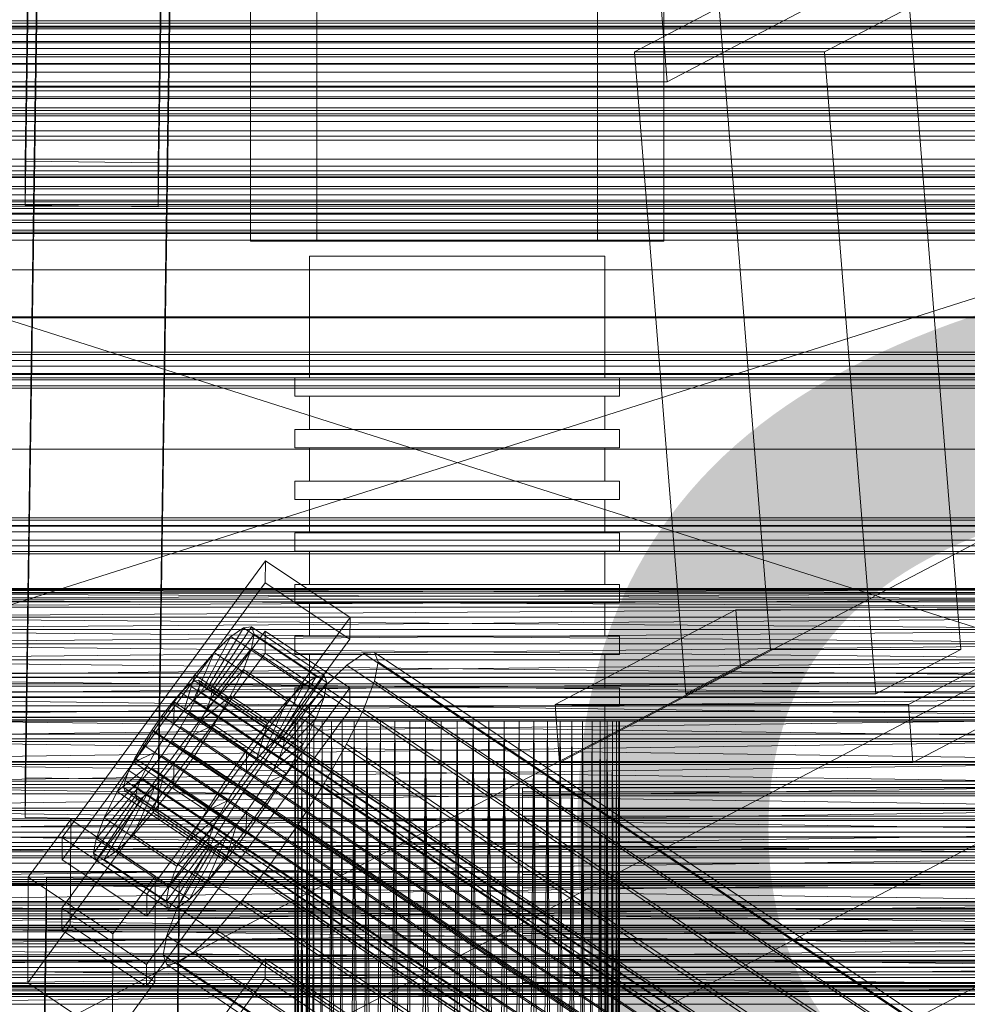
# Model space of a CAD drawing. Header units: millimetres. Extents: x -4738 to 65662, y -68080 to 6847.
# Tile 270 of 656: x -379 to -251, y -33858 to -33725. Entities that reach past the tile are written whole.
import ezdxf

# ---------------------------------------------------------------- set-up
doc = ezdxf.new("R2010")
doc.units = ezdxf.units.MM
for name, color, linetype, lineweight in [('COTAS_O', 1, 'Continuous', 0), ('frontal_briquetadora', 7, 'Continuous', 0), ('frontal_C01', 7, 'Continuous', 0), ('frontal_C02', 7, 'Continuous', 0), ('frontal_C03', 7, 'Continuous', 0), ('frontal_C10', 7, 'Continuous', 0), ('frontal_mezcladora', 7, 'Continuous', 0), ('frontal_secador', 7, 'Continuous', 0)]:
    doc.layers.add(name, color=color, linetype=linetype, lineweight=lineweight)
doc.dimstyles.new('R19_100', dxfattribs={"dimtxt": 250, "dimasz": 150, "dimexe": 150, "dimexo": 80, "dimgap": 100, "dimtad": 1, "dimtih": 1, "dimtoh": 1, "dimdsep": 46, "dimcen": 0.09, "dimadec": 0, "dimazin": 0, "dimtfac": 1, "dimtdec": 4, "dimtofl": 0, "dimtmove": 0, "dimatfit": 3, "dimfxl": 1, "dimtolj": 1, "dimtzin": 0, "dimarcsym": 0})

# ---------------------------------------------------------------- blocks, each defined once
blk = doc.blocks.new('DIM_R31_48')
at = {"layer": 'COTAS_O'}
for p, q in [((-1725, -33700), (-1575, -33655)), ((1725, -33700), (1575, -33655)), ((-1725, -34400), (-1725, -33700)), ((-1725, -33700), (1725, -33700)), ((-1725, -33700), (-1575, -33745)), ((1725, -33700), (1575, -33745)), ((1725, -34400), (1725, -33700))]:
    blk.add_line(p, q, dxfattribs=at)
blk.add_text('3450 O', height=250, dxfattribs=at).set_placement((0, -33600))
blk = doc.blocks.new('DIM_R31_51')
at = {"layer": 'COTAS_O'}
for p, q in [((-650, -33700), (50, -33700)), ((50, -33700), (5, -33850)), ((50, -34900), (50, -33700)), ((50, -33700), (95, -33850)), ((50, -34900), (5, -34750)), ((50, -34900), (95, -34750)), ((-650, -34900), (50, -34900))]:
    blk.add_line(p, q, dxfattribs=at)
blk.add_text('1200 O', height=250, rotation=90, dxfattribs=at).set_placement((-50, -34300))
blk = doc.blocks.new('DIM_R31_52')
at = {"layer": 'COTAS_O'}
for p, q in [((-650, -34200), (-500, -34155)), ((650, -34200), (500, -34155)), ((-650, -34900), (-650, -34200)), ((-650, -34200), (650, -34200)), ((-650, -34200), (-500, -34245)), ((650, -34200), (500, -34245)), ((650, -34900), (650, -34200))]:
    blk.add_line(p, q, dxfattribs=at)
blk.add_text('1300 O', height=250, dxfattribs=at).set_placement((0, -34100))

msp = doc.modelspace()

# ---------------------------------------------------------------- linework, layer by layer
at = {"layer": 'frontal_briquetadora'}
for p, q in [((-348, -33700), (-348, -33755)), ((-339, -33700), (-339, -33755)), ((-301, -33700), (-301, -33755)), ((-292, -33700), (-292, -33755)), ((-210, -33820), (-430, -33750)), ((-430, -33750), (-210, -33750)), ((-210, -33750), (-430, -33820)), ((-292, -33755), (-348, -33755)), ((-301, -33755), (-339, -33755)), ((-338.019, -33757), (-340, -33757)), ((-340, -33757), (-340, -33773.5)), ((-332.47, -33757), (-338.019, -33757)), ((-324.45, -33757), (-332.47, -33757)), ((-315.55, -33757), (-324.45, -33757)), ((-307.53, -33757), (-315.55, -33757)), ((-301.981, -33757), (-307.53, -33757)), ((-300, -33757), (-301.981, -33757)), ((-300, -33757), (-300, -33773.5)), ((-339.821, -33773.5), (-342, -33773.5)), ((-342, -33773.5), (-342, -33776)), ((-338.019, -33773.5), (-340, -33773.5)), ((-333.717, -33773.5), (-339.821, -33773.5)), ((-332.47, -33773.5), (-338.019, -33773.5)), ((-324.895, -33773.5), (-333.717, -33773.5)), ((-324.45, -33773.5), (-332.47, -33773.5)), ((-315.105, -33773.5), (-324.895, -33773.5)), ((-315.55, -33773.5), (-324.45, -33773.5)), ((-307.53, -33773.5), (-315.55, -33773.5)), ((-306.283, -33773.5), (-315.105, -33773.5)), ((-301.981, -33773.5), (-307.53, -33773.5)), ((-300.179, -33773.5), (-306.283, -33773.5)), ((-300, -33773.5), (-301.981, -33773.5)), ((-298, -33773.5), (-300.179, -33773.5)), ((-298, -33773.5), (-298, -33776)), ((-339.821, -33776), (-342, -33776)), ((-338.019, -33776), (-340, -33776)), ((-340, -33776), (-340, -33780.5)), ((-333.717, -33776), (-339.821, -33776)), ((-332.47, -33776), (-338.019, -33776)), ((-324.895, -33776), (-333.717, -33776)), ((-324.45, -33776), (-332.47, -33776)), ((-315.105, -33776), (-324.895, -33776)), ((-315.55, -33776), (-324.45, -33776)), ((-307.53, -33776), (-315.55, -33776)), ((-306.283, -33776), (-315.105, -33776)), ((-301.981, -33776), (-307.53, -33776)), ((-300.179, -33776), (-306.283, -33776)), ((-300, -33776), (-301.981, -33776)), ((-298, -33776), (-300.179, -33776)), ((-300, -33776), (-300, -33780.5)), ((-339.821, -33780.5), (-342, -33780.5)), ((-342, -33780.5), (-342, -33783)), ((-338.019, -33780.5), (-340, -33780.5)), ((-333.717, -33780.5), (-339.821, -33780.5)), ((-332.47, -33780.5), (-338.019, -33780.5)), ((-324.895, -33780.5), (-333.717, -33780.5)), ((-324.45, -33780.5), (-332.47, -33780.5)), ((-315.105, -33780.5), (-324.895, -33780.5)), ((-315.55, -33780.5), (-324.45, -33780.5)), ((-307.53, -33780.5), (-315.55, -33780.5)), ((-306.283, -33780.5), (-315.105, -33780.5)), ((-301.981, -33780.5), (-307.53, -33780.5)), ((-300.179, -33780.5), (-306.283, -33780.5)), ((-300, -33780.5), (-301.981, -33780.5)), ((-298, -33780.5), (-300.179, -33780.5)), ((-298, -33780.5), (-298, -33783)), ((-339.821, -33783), (-342, -33783)), ((-338.019, -33783), (-340, -33783)), ((-340, -33783), (-340, -33787.5)), ((-333.717, -33783), (-339.821, -33783)), ((-332.47, -33783), (-338.019, -33783)), ((-324.895, -33783), (-333.717, -33783)), ((-324.45, -33783), (-332.47, -33783)), ((-315.105, -33783), (-324.895, -33783)), ((-315.55, -33783), (-324.45, -33783)), ((-307.53, -33783), (-315.55, -33783)), ((-306.283, -33783), (-315.105, -33783)), ((-301.981, -33783), (-307.53, -33783)), ((-300.179, -33783), (-306.283, -33783)), ((-300, -33783), (-301.981, -33783)), ((-298, -33783), (-300.179, -33783)), ((-300, -33783), (-300, -33787.5)), ((-339.821, -33787.5), (-342, -33787.5)), ((-342, -33787.5), (-342, -33790)), ((-338.019, -33787.5), (-340, -33787.5)), ((-333.717, -33787.5), (-339.821, -33787.5)), ((-332.47, -33787.5), (-338.019, -33787.5)), ((-324.895, -33787.5), (-333.717, -33787.5)), ((-324.45, -33787.5), (-332.47, -33787.5)), ((-315.105, -33787.5), (-324.895, -33787.5)), ((-315.55, -33787.5), (-324.45, -33787.5)), ((-307.53, -33787.5), (-315.55, -33787.5)), ((-306.283, -33787.5), (-315.105, -33787.5)), ((-301.981, -33787.5), (-307.53, -33787.5)), ((-300.179, -33787.5), (-306.283, -33787.5)), ((-300, -33787.5), (-301.981, -33787.5)), ((-298, -33787.5), (-300.179, -33787.5)), ((-298, -33787.5), (-298, -33790)), ((-339.821, -33790), (-342, -33790)), ((-338.019, -33790), (-340, -33790)), ((-340, -33790), (-340, -33794.5)), ((-333.717, -33790), (-339.821, -33790)), ((-332.47, -33790), (-338.019, -33790)), ((-324.895, -33790), (-333.717, -33790)), ((-324.45, -33790), (-332.47, -33790)), ((-315.105, -33790), (-324.895, -33790)), ((-315.55, -33790), (-324.45, -33790)), ((-307.53, -33790), (-315.55, -33790)), ((-306.283, -33790), (-315.105, -33790)), ((-301.981, -33790), (-307.53, -33790)), ((-300.179, -33790), (-306.283, -33790)), ((-300, -33790), (-301.981, -33790)), ((-298, -33790), (-300.179, -33790)), ((-300, -33790), (-300, -33794.5)), ((-339.821, -33794.5), (-342, -33794.5)), ((-342, -33794.5), (-342, -33797)), ((-338.019, -33794.5), (-340, -33794.5)), ((-333.717, -33794.5), (-339.821, -33794.5)), ((-332.47, -33794.5), (-338.019, -33794.5)), ((-324.895, -33794.5), (-333.717, -33794.5)), ((-324.45, -33794.5), (-332.47, -33794.5)), ((-315.105, -33794.5), (-324.895, -33794.5)), ((-315.55, -33794.5), (-324.45, -33794.5)), ((-307.53, -33794.5), (-315.55, -33794.5)), ((-306.283, -33794.5), (-315.105, -33794.5)), ((-301.981, -33794.5), (-307.53, -33794.5)), ((-300.179, -33794.5), (-306.283, -33794.5)), ((-300, -33794.5), (-301.981, -33794.5)), ((-298, -33794.5), (-300.179, -33794.5)), ((-298, -33794.5), (-298, -33797)), ((-339.821, -33797), (-342, -33797)), ((-338.019, -33797), (-340, -33797)), ((-340, -33797), (-340, -33801.5)), ((-333.717, -33797), (-339.821, -33797)), ((-332.47, -33797), (-338.019, -33797)), ((-324.895, -33797), (-333.717, -33797)), ((-324.45, -33797), (-332.47, -33797)), ((-315.105, -33797), (-324.895, -33797)), ((-315.55, -33797), (-324.45, -33797)), ((-307.53, -33797), (-315.55, -33797)), ((-306.283, -33797), (-315.105, -33797)), ((-301.981, -33797), (-307.53, -33797)), ((-300.179, -33797), (-306.283, -33797)), ((-300, -33797), (-301.981, -33797)), ((-298, -33797), (-300.179, -33797)), ((-300, -33797), (-300, -33801.5)), ((-210, -33802.05), (-430, -33802.209)), ((-210, -33802.05), (-430, -33802.05)), ((-210, -33802.209), (-430, -33802.05)), ((-210, -33802.209), (-430, -33802.684)), ((-210, -33802.209), (-430, -33802.209)), ((-210, -33802.684), (-430, -33802.209)), ((-339.821, -33801.5), (-342, -33801.5)), ((-342, -33801.5), (-342, -33804)), ((-338.019, -33801.5), (-340, -33801.5)), ((-333.717, -33801.5), (-339.821, -33801.5)), ((-332.47, -33801.5), (-338.019, -33801.5)), ((-324.895, -33801.5), (-333.717, -33801.5)), ((-324.45, -33801.5), (-332.47, -33801.5)), ((-315.105, -33801.5), (-324.895, -33801.5)), ((-315.55, -33801.5), (-324.45, -33801.5)), ((-307.53, -33801.5), (-315.55, -33801.5)), ((-306.283, -33801.5), (-315.105, -33801.5)), ((-301.981, -33801.5), (-307.53, -33801.5)), ((-300.179, -33801.5), (-306.283, -33801.5)), ((-300, -33801.5), (-301.981, -33801.5)), ((-298, -33801.5), (-300.179, -33801.5)), ((-298, -33801.5), (-298, -33804)), ((-210, -33802.684), (-430, -33803.471)), ((-210, -33802.684), (-430, -33802.684)), ((-210, -33803.471), (-430, -33802.684)), ((-210, -33803.471), (-430, -33804.562)), ((-210, -33803.471), (-430, -33803.471)), ((-210, -33804.562), (-430, -33803.471)), ((-210, -33804.562), (-430, -33805.946)), ((-210, -33804.562), (-430, -33804.562)), ((-339.821, -33804), (-342, -33804)), ((-338.019, -33804), (-340, -33804)), ((-340, -33804), (-340, -33808.5)), ((-333.717, -33804), (-339.821, -33804)), ((-332.47, -33804), (-338.019, -33804)), ((-324.895, -33804), (-333.717, -33804)), ((-324.45, -33804), (-332.47, -33804)), ((-315.105, -33804), (-324.895, -33804)), ((-315.55, -33804), (-324.45, -33804)), ((-307.53, -33804), (-315.55, -33804)), ((-306.283, -33804), (-315.105, -33804)), ((-301.981, -33804), (-307.53, -33804)), ((-300.179, -33804), (-306.283, -33804)), ((-300, -33804), (-301.981, -33804)), ((-298, -33804), (-300.179, -33804)), ((-300, -33804), (-300, -33808.5)), ((-210, -33805.946), (-430, -33807.611)), ((-210, -33805.946), (-430, -33805.946)), ((-210, -33807.611), (-430, -33805.946)), ((-210, -33807.611), (-430, -33809.54)), ((-210, -33807.611), (-430, -33807.611)), ((-430, -33807.611), (-210, -33809.54)), ((-339.821, -33808.5), (-342, -33808.5)), ((-342, -33808.5), (-342, -33811)), ((-338.019, -33808.5), (-340, -33808.5)), ((-333.717, -33808.5), (-339.821, -33808.5)), ((-332.47, -33808.5), (-338.019, -33808.5)), ((-324.895, -33808.5), (-333.717, -33808.5)), ((-324.45, -33808.5), (-332.47, -33808.5)), ((-315.105, -33808.5), (-324.895, -33808.5)), ((-315.55, -33808.5), (-324.45, -33808.5)), ((-307.53, -33808.5), (-315.55, -33808.5)), ((-306.283, -33808.5), (-315.105, -33808.5)), ((-301.981, -33808.5), (-307.53, -33808.5)), ((-300.179, -33808.5), (-306.283, -33808.5)), ((-300, -33808.5), (-301.981, -33808.5)), ((-298, -33808.5), (-300.179, -33808.5)), ((-298, -33808.5), (-298, -33811)), ((-210, -33809.54), (-430, -33811.715)), ((-210, -33809.54), (-430, -33809.54)), ((-430, -33809.54), (-210, -33811.715)), ((-210, -33811.715), (-430, -33811.715)), ((-430, -33814.115), (-210, -33811.715)), ((-430, -33811.715), (-210, -33814.115)), ((-339.821, -33811), (-342, -33811)), ((-338.019, -33811), (-340, -33811)), ((-340, -33811), (-340, -33815.5)), ((-333.717, -33811), (-339.821, -33811)), ((-332.47, -33811), (-338.019, -33811)), ((-324.895, -33811), (-333.717, -33811)), ((-324.45, -33811), (-332.47, -33811)), ((-315.105, -33811), (-324.895, -33811)), ((-315.55, -33811), (-324.45, -33811)), ((-307.53, -33811), (-315.55, -33811)), ((-306.283, -33811), (-315.105, -33811)), ((-301.981, -33811), (-307.53, -33811)), ((-300.179, -33811), (-306.283, -33811)), ((-300, -33811), (-301.981, -33811)), ((-298, -33811), (-300.179, -33811)), ((-300, -33811), (-300, -33815.5)), ((-210, -33814.115), (-430, -33814.115)), ((-430, -33816.716), (-210, -33814.115)), ((-430, -33814.115), (-210, -33816.716)), ((-339.821, -33815.5), (-342, -33815.5)), ((-342, -33815.5), (-342, -33818)), ((-338.019, -33815.5), (-340, -33815.5)), ((-333.717, -33815.5), (-339.821, -33815.5)), ((-332.47, -33815.5), (-338.019, -33815.5)), ((-324.895, -33815.5), (-333.717, -33815.5)), ((-324.45, -33815.5), (-332.47, -33815.5)), ((-315.105, -33815.5), (-324.895, -33815.5)), ((-315.55, -33815.5), (-324.45, -33815.5)), ((-307.53, -33815.5), (-315.55, -33815.5)), ((-306.283, -33815.5), (-315.105, -33815.5)), ((-301.981, -33815.5), (-307.53, -33815.5)), ((-300.179, -33815.5), (-306.283, -33815.5)), ((-300, -33815.5), (-301.981, -33815.5)), ((-298, -33815.5), (-300.179, -33815.5)), ((-298, -33815.5), (-298, -33818)), ((-210, -33816.716), (-430, -33816.716)), ((-430, -33819.494), (-210, -33816.716)), ((-430, -33816.716), (-210, -33819.494)), ((-339.821, -33818), (-342, -33818)), ((-338.019, -33818), (-340, -33818)), ((-340, -33818), (-340, -33990)), ((-333.717, -33818), (-339.821, -33818)), ((-332.47, -33818), (-338.019, -33818)), ((-324.895, -33818), (-333.717, -33818)), ((-324.45, -33818), (-332.47, -33818)), ((-315.105, -33818), (-324.895, -33818)), ((-315.55, -33818), (-324.45, -33818)), ((-307.53, -33818), (-315.55, -33818)), ((-306.283, -33818), (-315.105, -33818)), ((-301.981, -33818), (-307.53, -33818)), ((-300.179, -33818), (-306.283, -33818)), ((-300, -33818), (-301.981, -33818)), ((-298, -33818), (-300.179, -33818)), ((-300, -33818), (-300, -33990)), ((-210, -33819.494), (-430, -33819.494)), ((-430, -33822.421), (-210, -33819.494)), ((-430, -33819.494), (-210, -33822.421)), ((-210, -33820), (-430, -33820)), ((-335.556, -33820), (-430, -33820)), ((-430, -33820), (-333.957, -33820)), ((-337.006, -33820), (-430, -33820)), ((-338.292, -33820), (-430, -33820)), ((-430, -33820), (-332.223, -33820)), ((-339.402, -33820), (-430, -33820)), ((-430, -33820), (-330.371, -33820)), ((-340.325, -33820), (-430, -33820)), ((-430, -33820), (-328.419, -33820)), ((-341.053, -33820), (-430, -33820)), ((-430, -33820), (-326.386, -33820)), ((-430, -33820), (-324.292, -33820)), ((-341.577, -33820), (-430, -33820)), ((-430, -33820), (-322.156, -33820)), ((-320, -33820), (-430, -33820)), ((-341.894, -33820), (-430, -33820)), ((-342, -33820), (-430, -33820)), ((-341.894, -33820), (-342, -34060)), ((-342, -33820), (-342, -34060)), ((-341.894, -33820), (-342, -33820)), ((-342, -33820), (-341.894, -34060)), ((-341.577, -33820), (-341.894, -34060)), ((-341.894, -33820), (-341.894, -34060)), ((-341.577, -33820), (-341.894, -33820)), ((-341.894, -33820), (-341.577, -34060)), ((-341.053, -33820), (-341.577, -34060)), ((-341.577, -33820), (-341.577, -34060)), ((-341.053, -33820), (-341.577, -33820)), ((-341.577, -33820), (-341.053, -34060)), ((-340.325, -33820), (-341.053, -34060)), ((-341.053, -33820), (-341.053, -34060)), ((-340.325, -33820), (-341.053, -33820)), ((-341.053, -33820), (-340.325, -34060)), ((-339.402, -33820), (-340.325, -34060)), ((-340.325, -33820), (-340.325, -34060)), ((-339.402, -33820), (-340.325, -33820)), ((-340.325, -33820), (-339.402, -34060)), ((-338.292, -33820), (-339.402, -34060)), ((-339.402, -33820), (-339.402, -34060)), ((-338.292, -33820), (-339.402, -33820)), ((-337.006, -33820), (-338.292, -34060)), ((-338.292, -33820), (-338.292, -34060)), ((-337.006, -33820), (-338.292, -33820)), ((-335.556, -33820), (-337.006, -34060)), ((-337.006, -33820), (-337.006, -34060)), ((-335.556, -33820), (-337.006, -33820)), ((-337.006, -33820), (-335.556, -34060)), ((-333.957, -33820), (-335.556, -34060)), ((-335.556, -33820), (-335.556, -34060)), ((-333.957, -33820), (-335.556, -33820)), ((-332.223, -33820), (-333.957, -34060)), ((-333.957, -34060), (-333.957, -33820)), ((-332.223, -33820), (-333.957, -33820)), ((-333.957, -33820), (-332.223, -34060)), ((-330.371, -33820), (-332.223, -34060)), ((-332.223, -34060), (-332.223, -33820)), ((-330.371, -33820), (-332.223, -33820)), ((-332.223, -33820), (-330.371, -34060)), ((-328.419, -33820), (-330.371, -34060)), ((-330.371, -34060), (-330.371, -33820)), ((-328.419, -33820), (-330.371, -33820)), ((-326.386, -33820), (-328.419, -34060)), ((-328.419, -34060), (-328.419, -33820)), ((-326.386, -33820), (-328.419, -33820)), ((-328.419, -33820), (-326.386, -34060)), ((-324.292, -33820), (-326.386, -34060)), ((-326.386, -34060), (-326.386, -33820)), ((-324.292, -33820), (-326.386, -33820)), ((-322.156, -33820), (-324.292, -34060)), ((-324.292, -34060), (-324.292, -33820)), ((-322.156, -33820), (-324.292, -33820)), ((-324.292, -33820), (-322.156, -34060)), ((-320, -33820), (-322.156, -34060)), ((-322.156, -34060), (-322.156, -33820)), ((-320, -33820), (-322.156, -33820)), ((-320, -34060), (-320, -33820)), ((-210, -33820), (-320, -33820)), ((-317.844, -33820), (-320, -33820)), ((-317.844, -33820), (-320, -34060)), ((-317.844, -34060), (-320, -33820)), ((-210, -33820), (-317.844, -33820)), ((-315.708, -33820), (-317.844, -33820)), ((-317.844, -33820), (-317.844, -34060)), ((-317.844, -34060), (-315.708, -33820)), ((-315.708, -34060), (-317.844, -33820)), ((-210, -33820), (-315.708, -33820)), ((-313.614, -33820), (-315.708, -33820)), ((-315.708, -33820), (-315.708, -34060)), ((-315.708, -34060), (-313.614, -33820)), ((-313.614, -34060), (-315.708, -33820)), ((-210, -33820), (-313.614, -33820)), ((-311.581, -33820), (-313.614, -33820)), ((-313.614, -33820), (-313.614, -34060)), ((-313.614, -34060), (-311.581, -33820)), ((-311.581, -34060), (-313.614, -33820)), ((-210, -33820), (-311.581, -33820)), ((-309.629, -33820), (-311.581, -33820)), ((-311.581, -33820), (-311.581, -34060)), ((-311.581, -34060), (-309.629, -33820)), ((-210, -33820), (-309.629, -33820)), ((-307.777, -33820), (-309.629, -33820)), ((-309.629, -33820), (-309.629, -34060)), ((-309.629, -34060), (-307.777, -33820)), ((-307.777, -34060), (-309.629, -33820)), ((-210, -33820), (-307.777, -33820)), ((-306.043, -33820), (-307.777, -33820)), ((-307.777, -33820), (-307.777, -34060)), ((-307.777, -34060), (-306.043, -33820)), ((-306.043, -34060), (-307.777, -33820)), ((-210, -33820), (-306.043, -33820)), ((-304.444, -33820), (-306.043, -33820)), ((-306.043, -33820), (-306.043, -34060)), ((-306.043, -34060), (-304.444, -33820)), ((-304.444, -34060), (-306.043, -33820)), ((-210, -33820), (-304.444, -33820)), ((-302.994, -33820), (-304.444, -33820)), ((-304.444, -33820), (-304.444, -34060)), ((-302.994, -33820), (-304.444, -34060)), ((-302.994, -34060), (-304.444, -33820)), ((-210, -33820), (-302.994, -33820)), ((-301.708, -33820), (-302.994, -33820)), ((-302.994, -33820), (-302.994, -34060)), ((-301.708, -33820), (-302.994, -34060)), ((-301.708, -34060), (-302.994, -33820)), ((-210, -33820), (-301.708, -33820)), ((-300.598, -33820), (-301.708, -33820)), ((-301.708, -33820), (-301.708, -34060)), ((-300.598, -33820), (-301.708, -34060)), ((-210, -33820), (-300.598, -33820)), ((-299.675, -33820), (-300.598, -33820)), ((-300.598, -33820), (-300.598, -34060)), ((-299.675, -33820), (-300.598, -34060)), ((-299.675, -34060), (-300.598, -33820)), ((-210, -33820), (-299.675, -33820)), ((-298.947, -33820), (-299.675, -33820)), ((-299.675, -33820), (-299.675, -34060)), ((-298.947, -33820), (-299.675, -34060)), ((-299.675, -33820), (-298.947, -34060)), ((-210, -33820), (-298.947, -33820)), ((-298.947, -33820), (-298.423, -33820)), ((-298.947, -33820), (-298.947, -34060)), ((-298.423, -33820), (-298.947, -34060)), ((-298.947, -33820), (-298.423, -34060)), ((-298.423, -33820), (-210, -33820)), ((-298.423, -33820), (-298.106, -33820)), ((-298.423, -33820), (-298.423, -34060)), ((-298.106, -33820), (-298.423, -34060)), ((-298.423, -33820), (-298.106, -34060)), ((-298.106, -33820), (-210, -33820)), ((-298.106, -33820), (-298, -33820)), ((-298.106, -33820), (-298.106, -34060)), ((-298, -33820), (-298.106, -34060)), ((-298, -33820), (-210, -33820)), ((-298, -33820), (-298, -34060)), ((-210, -33822.421), (-430, -33822.421)), ((-430, -33825.47), (-210, -33822.421)), ((-430, -33822.421), (-210, -33825.47)), ((-210, -33825.47), (-430, -33825.47)), ((-430, -33828.612), (-210, -33825.47)), ((-430, -33825.47), (-210, -33828.612)), ((-210, -33828.612), (-430, -33828.612)), ((-430, -33831.815), (-210, -33828.612)), ((-430, -33828.612), (-210, -33831.815)), ((-210, -33831.815), (-430, -33835.05)), ((-210, -33831.815), (-430, -33831.815)), ((-430, -33831.815), (-210, -33835.05)), ((-210, -33835.05), (-430, -33838.284)), ((-430, -33835.05), (-210, -33835.05)), ((-210, -33838.284), (-430, -33835.05)), ((-210, -33838.284), (-430, -33841.488)), ((-430, -33838.284), (-210, -33838.284)), ((-210, -33841.488), (-430, -33844.629)), ((-430, -33841.488), (-210, -33841.488)), ((-210, -33844.629), (-430, -33841.488)), ((-210, -33844.629), (-430, -33847.678)), ((-430, -33844.629), (-210, -33844.629)), ((-210, -33847.678), (-430, -33844.629)), ((-210, -33847.678), (-430, -33850.606)), ((-430, -33847.678), (-210, -33847.678)), ((-210, -33850.606), (-430, -33847.678)), ((-210, -33850.606), (-430, -33853.384)), ((-430, -33850.606), (-210, -33850.606)), ((-210, -33853.384), (-430, -33850.606)), ((-210, -33853.384), (-430, -33855.985)), ((-430, -33853.384), (-210, -33853.384)), ((-210, -33855.985), (-430, -33853.384)), ((-210, -33855.985), (-430, -33858.384)), ((-430, -33855.985), (-210, -33855.985))]:
    msp.add_line(p, q, dxfattribs=at)
at = {"layer": 'frontal_C01'}
for p, q in [((-378.512, -33827.696), (-375.644, -33632.585)), ((-357.646, -33632.83), (-360.514, -33827.941)), ((-378.512, -33833.088), (-375.644, -33637.978)), ((-360.514, -33833.334), (-357.646, -33638.223)), ((-450, -33734.629), (450, -33734.629)), ((-425, -33822.766), (425, -33822.766)), ((-360.514, -33827.941), (-378.512, -33827.696)), ((-378.512, -33827.696), (-378.512, -33833.088)), ((-360.514, -33833.334), (-360.514, -33827.941)), ((-378.512, -33833.088), (-360.514, -33833.334)), ((425, -33834.322), (-425, -33834.322)), ((425, -33836.463), (-425, -33836.463)), ((-425, -33848.019), (425, -33848.019)), ((-373.501, -33890.064), (-345.969, -33852.21)), ((-345.981, -33854.906), (-345.969, -33852.21)), ((-345.969, -33852.21), (-334.501, -33859.946)), ((-345.981, -33854.906), (-373.513, -33892.761)), ((-334.513, -33862.643), (-345.981, -33854.906)), ((980, -33857.304), (-980, -33857.304))]:
    msp.add_line(p, q, dxfattribs=at)
at = {"layer": 'frontal_C02'}
for p, q in [((-378.512, -33744.143), (-375.644, -33550.738)), ((-357.646, -33550.982), (-360.514, -33744.387)), ((-378.512, -33750.105), (-375.644, -33556.7)), ((-360.514, -33750.348), (-357.646, -33556.943)), ((-425, -33738.79), (425, -33738.79)), ((-360.514, -33744.387), (-378.512, -33744.143)), ((-378.512, -33744.143), (-378.512, -33750.105)), ((-360.514, -33750.348), (-360.514, -33744.387)), ((425, -33750.245), (-425, -33750.245)), ((-378.512, -33750.105), (-360.514, -33750.348)), ((425, -33753.931), (-425, -33753.931)), ((-425, -33765.386), (425, -33765.386)), ((-373.501, -33835.805), (-345.969, -33798.283)), ((-345.981, -33801.263), (-345.969, -33798.283)), ((-345.969, -33798.283), (-334.501, -33805.952)), ((-345.981, -33801.263), (-373.513, -33838.786)), ((-334.513, -33808.932), (-345.981, -33801.263)), ((-334.501, -33805.952), (-362.033, -33843.474)), ((-334.501, -33805.952), (-334.513, -33808.932)), ((-373.539, -33845.343), (-346.008, -33807.82)), ((-353.892, -33815.635), (-348.918, -33807.375)), ((-353.378, -33815.579), (-347.835, -33807.257)), ((-348.918, -33807.375), (-350.645, -33808.562)), ((-347.835, -33807.257), (-348.918, -33807.375)), ((-348.918, -33807.375), (-339.088, -33813.948)), ((-347.835, -33807.257), (-338.005, -33813.83)), ((-347.47, -33808.216), (-347.835, -33807.257)), ((-346.02, -33810.801), (-346.008, -33807.82)), ((-346.008, -33807.82), (-334.539, -33815.489)), ((-362.045, -33846.455), (-334.513, -33808.932)), ((-354.71, -33816.197), (-350.645, -33808.562)), ((-353.205, -33816.033), (-347.47, -33808.216)), ((-350.645, -33808.562), (-352.899, -33810.738)), ((-350.645, -33808.562), (-340.816, -33815.136)), ((-347.847, -33810.188), (-347.47, -33808.216)), ((-347.47, -33808.216), (-337.64, -33814.79)), ((-353.384, -33816.967), (-347.847, -33810.188)), ((-348.941, -33813.038), (-347.847, -33810.188)), ((-347.847, -33810.188), (-338.017, -33816.762)), ((-346.02, -33810.801), (-373.551, -33848.323)), ((-355.777, -33817.228), (-352.899, -33810.738)), ((-352.899, -33810.738), (-355.525, -33813.755)), ((-352.899, -33810.738), (-343.069, -33817.312)), ((-334.551, -33818.47), (-346.02, -33810.801)), ((-332.629, -33810.853), (-334.938, -33812.44)), ((-331.181, -33810.695), (-332.629, -33810.853)), ((-332.629, -33810.853), (-148.32, -33934.108)), ((-330.692, -33811.978), (-331.181, -33810.695)), ((-331.181, -33810.695), (-146.872, -33933.95)), ((-353.902, -33818.317), (-348.941, -33813.038)), ((-350.678, -33816.571), (-348.941, -33813.038)), ((-348.941, -33813.038), (-339.111, -33819.611)), ((-334.938, -33812.44), (-337.95, -33815.35)), ((-334.938, -33812.44), (-150.629, -33935.695)), ((-331.197, -33814.614), (-330.692, -33811.978)), ((-330.692, -33811.978), (-146.383, -33935.233)), ((-355.525, -33813.755), (-358.345, -33817.406)), ((-357.021, -33818.657), (-355.525, -33813.755)), ((-355.53, -33814.539), (-356.348, -33815.102)), ((-355.017, -33814.483), (-355.53, -33814.539)), ((-355.53, -33814.539), (-141.731, -33957.515)), ((-355.525, -33813.755), (-345.695, -33820.328)), ((-354.844, -33814.938), (-355.017, -33814.483)), ((-355.017, -33814.483), (-141.218, -33957.459)), ((-339.088, -33813.948), (-344.062, -33822.208)), ((-338.005, -33813.83), (-343.549, -33822.152)), ((-340.816, -33815.136), (-339.088, -33813.948)), ((-339.088, -33813.948), (-338.005, -33813.83)), ((-338.005, -33813.83), (-337.64, -33814.79)), ((-334.539, -33815.489), (-362.071, -33853.012)), ((-356.348, -33815.102), (-357.415, -33816.133)), ((-356.348, -33815.102), (-142.549, -33958.077)), ((-355.541, -33817.222), (-355.022, -33815.872)), ((-355.022, -33815.872), (-354.844, -33814.938)), ((-355.022, -33815.872), (-141.224, -33958.847)), ((-354.844, -33814.938), (-141.045, -33957.913)), ((-354.71, -33816.197), (-353.892, -33815.635)), ((-353.892, -33815.635), (-353.378, -33815.579)), ((-344.062, -33822.208), (-353.892, -33815.635)), ((-343.549, -33822.152), (-353.378, -33815.579)), ((-353.378, -33815.579), (-353.205, -33816.033)), ((-340.816, -33815.136), (-344.88, -33822.771)), ((-337.64, -33814.79), (-343.376, -33822.607)), ((-343.069, -33817.312), (-340.816, -33815.136)), ((-337.95, -33815.35), (-341.461, -33819.382)), ((-337.64, -33814.79), (-338.017, -33816.762)), ((-337.95, -33815.35), (-153.641, -33938.604)), ((-334.539, -33815.489), (-334.551, -33818.47)), ((-332.659, -33818.423), (-331.197, -33814.614)), ((-331.197, -33814.614), (-146.887, -33937.869)), ((-357.415, -33816.133), (-358.659, -33817.561)), ((-357.415, -33816.133), (-143.617, -33959.108)), ((-357.021, -33818.657), (-355.777, -33817.228)), ((-356.363, -33818.895), (-355.541, -33817.222)), ((-355.777, -33817.228), (-354.71, -33816.197)), ((-345.947, -33823.802), (-355.777, -33817.228)), ((-355.541, -33817.222), (-141.742, -33960.197)), ((-354.725, -33819.991), (-350.678, -33816.571)), ((-344.88, -33822.771), (-354.71, -33816.197)), ((-353.384, -33816.967), (-353.902, -33818.317)), ((-353.205, -33816.033), (-353.384, -33816.967)), ((-343.554, -33823.541), (-353.384, -33816.967)), ((-343.376, -33822.607), (-353.205, -33816.033)), ((-352.938, -33820.547), (-350.678, -33816.571)), ((-350.678, -33816.571), (-340.848, -33823.144)), ((-338.017, -33816.762), (-343.554, -33823.541)), ((-338.017, -33816.762), (-339.111, -33819.611)), ((-362.083, -33855.992), (-334.551, -33818.47)), ((-358.345, -33817.406), (-361.166, -33821.443)), ((-358.659, -33817.561), (-359.995, -33819.291)), ((-358.659, -33817.561), (-144.861, -33960.537)), ((-358.345, -33817.406), (-358.357, -33820.386)), ((-348.515, -33823.98), (-358.345, -33817.406)), ((-353.902, -33818.317), (-354.725, -33819.991)), ((-344.073, -33824.891), (-353.902, -33818.317)), ((-343.069, -33817.312), (-345.947, -33823.802)), ((-345.695, -33820.328), (-343.069, -33817.312)), ((-334.981, -33823.147), (-332.659, -33818.423)), ((-332.659, -33818.423), (-148.35, -33941.678)), ((-359.995, -33819.291), (-361.332, -33821.203)), ((-146.196, -33962.266), (-359.995, -33819.291)), ((-358.357, -33820.386), (-357.021, -33818.657)), ((-357.434, -33820.779), (-356.363, -33818.895)), ((-347.191, -33825.231), (-357.021, -33818.657)), ((-356.363, -33818.895), (-142.565, -33961.871)), ((-341.461, -33819.382), (-345.231, -33824.263)), ((-339.111, -33819.611), (-344.073, -33824.891)), ((-341.461, -33819.382), (-157.152, -33942.637)), ((-339.111, -33819.611), (-340.848, -33823.144)), ((-361.332, -33821.203), (-362.578, -33823.168)), ((-361.332, -33821.203), (-147.533, -33964.178)), ((-359.693, -33822.299), (-358.357, -33820.386)), ((-358.68, -33822.743), (-357.434, -33820.779)), ((-358.357, -33820.386), (-348.527, -33826.96)), ((-357.434, -33820.779), (-143.635, -33963.754)), ((-354.725, -33819.991), (-355.796, -33821.874)), ((-355.796, -33821.874), (-352.938, -33820.547)), ((-355.569, -33824.695), (-352.938, -33820.547)), ((-344.895, -33826.564), (-354.725, -33819.991)), ((-352.938, -33820.547), (-343.108, -33827.12)), ((-348.515, -33823.98), (-345.695, -33820.328)), ((-345.695, -33820.328), (-347.191, -33825.231)), ((-361.166, -33821.443), (-363.797, -33825.591)), ((-359.693, -33822.299), (-361.166, -33821.443)), ((-361.166, -33821.443), (-351.336, -33828.017)), ((-360.939, -33824.264), (-359.693, -33822.299)), ((-349.863, -33828.872), (-359.693, -33822.299)), ((-355.796, -33821.874), (-357.042, -33823.839)), ((-345.966, -33828.448), (-355.796, -33821.874)), ((-344.062, -33822.208), (-344.88, -33822.771)), ((-343.549, -33822.152), (-344.062, -33822.208)), ((-343.376, -33822.607), (-343.549, -33822.152)), ((-362.578, -33823.168), (-363.648, -33825.051)), ((-362.578, -33823.168), (-148.779, -33966.143)), ((-360.017, -33824.656), (-358.68, -33822.743)), ((-358.68, -33822.743), (-144.881, -33965.719)), ((-357.042, -33823.839), (-358.378, -33825.751)), ((-357.042, -33823.839), (-355.569, -33824.695)), ((-347.212, -33830.413), (-357.042, -33823.839)), ((-345.947, -33823.802), (-347.191, -33825.231)), ((-344.88, -33822.771), (-345.947, -33823.802)), ((-340.848, -33823.144), (-344.895, -33826.564)), ((-344.073, -33824.891), (-343.554, -33823.541)), ((-343.554, -33823.541), (-343.376, -33822.607)), ((-340.848, -33823.144), (-343.108, -33827.12)), ((-338.003, -33828.462), (-334.981, -33823.147)), ((-334.981, -33823.147), (-150.672, -33946.401)), ((-363.648, -33825.051), (-364.471, -33826.725)), ((-360.939, -33824.264), (-363.797, -33825.591)), ((-363.648, -33825.051), (-149.85, -33968.027)), ((-362.01, -33826.147), (-360.939, -33824.264)), ((-361.352, -33826.385), (-360.017, -33824.656)), ((-351.109, -33830.837), (-360.939, -33824.264)), ((-360.017, -33824.656), (-146.218, -33967.631)), ((-358.39, -33828.732), (-355.569, -33824.695)), ((-355.569, -33824.695), (-345.739, -33831.268)), ((-351.336, -33828.017), (-348.515, -33823.98)), ((-345.231, -33824.263), (-349.002, -33829.66)), ((-348.527, -33826.96), (-348.515, -33823.98)), ((-347.191, -33825.231), (-348.527, -33826.96)), ((-160.922, -33947.518), (-345.231, -33824.263)), ((-344.895, -33826.564), (-344.073, -33824.891)), ((-363.797, -33825.591), (-366.057, -33829.567)), ((-362.01, -33826.147), (-366.057, -33829.567)), ((-363.797, -33825.591), (-353.967, -33832.165)), ((-362.833, -33827.821), (-362.01, -33826.147)), ((-362.596, -33827.814), (-361.352, -33826.385)), ((-352.18, -33832.721), (-362.01, -33826.147)), ((-361.352, -33826.385), (-147.554, -33969.361)), ((-358.378, -33825.751), (-359.714, -33827.481)), ((-358.378, -33825.751), (-358.39, -33828.732)), ((-348.548, -33832.325), (-358.378, -33825.751)), ((-345.966, -33828.448), (-344.895, -33826.564)), ((-362.833, -33827.821), (-367.794, -33833.1)), ((-364.471, -33826.725), (-364.989, -33828.075)), ((-364.471, -33826.725), (-150.672, -33969.7)), ((-363.664, -33828.845), (-362.596, -33827.814)), ((-363.351, -33829.17), (-362.833, -33827.821)), ((-353.003, -33834.394), (-362.833, -33827.821)), ((-362.596, -33827.814), (-148.798, -33970.789)), ((-359.714, -33827.481), (-361.21, -33832.383)), ((-359.714, -33827.481), (-360.958, -33828.91)), ((-349.884, -33834.054), (-359.714, -33827.481)), ((-348.527, -33826.96), (-349.863, -33828.872)), ((-343.108, -33827.12), (-345.966, -33828.448)), ((-343.108, -33827.12), (-345.739, -33831.268)), ((-363.351, -33829.17), (-368.888, -33835.95)), ((-364.989, -33828.075), (-365.168, -33829.009)), ((-365.168, -33829.009), (-364.995, -33829.463)), ((-365.168, -33829.009), (-151.369, -33971.984)), ((-364.989, -33828.075), (-151.191, -33971.05)), ((-364.482, -33829.407), (-363.664, -33828.845)), ((-360.958, -33828.91), (-363.836, -33835.4)), ((-363.664, -33828.845), (-149.865, -33971.82)), ((-363.53, -33830.104), (-363.351, -33829.17)), ((-353.521, -33835.744), (-363.351, -33829.17)), ((-360.958, -33828.91), (-362.025, -33829.941)), ((-361.21, -33832.383), (-358.39, -33828.732)), ((-351.128, -33835.483), (-360.958, -33828.91)), ((-358.39, -33828.732), (-348.56, -33835.305)), ((-353.967, -33832.165), (-351.336, -33828.017)), ((-351.336, -33828.017), (-349.863, -33828.872)), ((-349.863, -33828.872), (-351.109, -33830.837)), ((-347.212, -33830.413), (-345.966, -33828.448)), ((-341.52, -33834.007), (-338.003, -33828.462)), ((-338.003, -33828.462), (-153.694, -33951.717)), ((-311.15, -33830.128), (-311.15, -33828.995)), ((-311.15, -33828.995), (-311.15, -33829.591)), ((-311.15, -33828.995), (311.15, -33828.995)), ((-363.53, -33830.104), (-369.265, -33837.922)), ((-363.357, -33830.559), (-368.9, -33838.881)), ((-362.843, -33830.503), (-367.817, -33838.763)), ((-366.057, -33829.567), (-367.794, -33833.1)), ((-362.025, -33829.941), (-366.09, -33837.576)), ((-366.057, -33829.567), (-356.228, -33836.141)), ((-364.995, -33829.463), (-364.482, -33829.407)), ((-364.995, -33829.463), (-151.196, -33972.439)), ((-364.482, -33829.407), (-150.683, -33972.383)), ((-363.357, -33830.559), (-363.53, -33830.104)), ((-353.7, -33836.678), (-363.53, -33830.104)), ((-362.843, -33830.503), (-363.357, -33830.559)), ((-353.527, -33837.133), (-363.357, -33830.559)), ((-362.025, -33829.941), (-362.843, -33830.503)), ((-353.014, -33837.077), (-362.843, -33830.503)), ((-352.196, -33836.514), (-362.025, -33829.941)), ((-349.002, -33829.66), (-352.519, -33835.205)), ((-349.002, -33829.66), (-164.693, -33952.915)), ((-348.548, -33832.325), (-347.212, -33830.413)), ((-345.739, -33831.268), (-347.212, -33830.413)), ((-311.15, -33829.591), (-311.15, -33831.876)), ((-311.15, -33829.591), (311.15, -33829.591)), ((-311.15, -33832.913), (-311.15, -33830.128)), ((-311.15, -33830.128), (311.15, -33830.128)), ((-353.967, -33832.165), (-351.109, -33830.837)), ((-351.109, -33830.837), (-352.18, -33832.721)), ((-345.739, -33831.268), (-348.56, -33835.305)), ((-311.15, -33831.876), (-311.15, -33835.694)), ((-311.15, -33831.876), (311.15, -33831.876)), ((-367.794, -33833.1), (-368.888, -33835.95)), ((-367.794, -33833.1), (-357.964, -33839.674)), ((-363.836, -33835.4), (-361.21, -33832.383)), ((-361.21, -33832.383), (-351.38, -33838.957)), ((-356.228, -33836.141), (-353.967, -33832.165)), ((-356.228, -33836.141), (-352.18, -33832.721)), ((-352.18, -33832.721), (-353.003, -33834.394)), ((-349.884, -33834.054), (-348.548, -33832.325)), ((-348.56, -33835.305), (-348.548, -33832.325)), ((-311.15, -33837.161), (-311.15, -33832.913)), ((-311.15, -33832.913), (311.15, -33832.913)), ((-378.086, -33841.165), (-372.35, -33833.347)), ((-372.408, -33847.654), (-372.35, -33833.347)), ((-372.35, -33833.347), (-360.882, -33841.017)), ((-357.964, -33839.674), (-353.003, -33834.394)), ((-353.003, -33834.394), (-353.521, -33835.744)), ((-351.38, -33838.957), (-349.884, -33834.054)), ((-351.128, -33835.483), (-349.884, -33834.054)), ((-345.291, -33839.404), (-341.52, -33834.007)), ((-341.52, -33834.007), (-157.211, -33957.262)), ((-373.501, -33835.805), (-373.513, -33838.786)), ((-362.033, -33843.474), (-373.501, -33835.805)), ((-366.09, -33837.576), (-363.836, -33835.4)), ((-363.836, -33835.4), (-354.006, -33841.973)), ((-359.058, -33842.523), (-353.521, -33835.744)), ((-352.519, -33835.205), (-355.541, -33840.521)), ((-354.006, -33841.973), (-351.128, -33835.483)), ((-353.521, -33835.744), (-353.7, -33836.678)), ((-352.519, -33835.205), (-168.21, -33958.46)), ((-352.196, -33836.514), (-351.128, -33835.483)), ((-348.56, -33835.305), (-351.38, -33838.957)), ((-311.15, -33835.694), (-311.15, -33840.786)), ((-311.15, -33835.694), (311.15, -33835.694)), ((-368.888, -33835.95), (-369.265, -33837.922)), ((-368.888, -33835.95), (-359.058, -33842.523)), ((-359.436, -33844.495), (-353.7, -33836.678)), ((-359.07, -33845.455), (-353.527, -33837.133)), ((-357.987, -33845.337), (-353.014, -33837.077)), ((-357.964, -33839.674), (-356.228, -33836.141)), ((-356.26, -33844.149), (-352.196, -33836.514)), ((-353.7, -33836.678), (-353.527, -33837.133)), ((-353.527, -33837.133), (-353.014, -33837.077)), ((-353.014, -33837.077), (-352.196, -33836.514)), ((-311.15, -33842.582), (-311.15, -33837.161)), ((-311.15, -33837.161), (311.15, -33837.161)), ((-369.265, -33837.922), (-368.9, -33838.881)), ((-369.265, -33837.922), (-359.436, -33844.495)), ((-367.817, -33838.763), (-366.09, -33837.576)), ((-366.09, -33837.576), (-356.26, -33844.149)), ((-373.513, -33838.786), (-362.045, -33846.455)), ((-368.9, -33838.881), (-367.817, -33838.763)), ((-368.9, -33838.881), (-359.07, -33845.455)), ((-367.817, -33838.763), (-357.987, -33845.337)), ((-359.058, -33842.523), (-357.964, -33839.674)), ((-351.38, -33838.957), (-354.006, -33841.973)), ((-349.061, -33844.285), (-345.291, -33839.404)), ((-345.291, -33839.404), (-160.982, -33962.659)), ((-378.512, -34034.638), (-375.644, -33841.233)), ((-378.086, -33841.165), (-378.143, -33855.471)), ((-366.618, -33848.834), (-378.086, -33841.165)), ((-375.644, -33847.194), (-375.644, -33841.233)), ((-375.644, -33841.233), (-357.646, -33841.476)), ((-360.882, -33841.017), (-366.618, -33848.834)), ((-360.882, -33841.017), (-360.939, -33855.323)), ((-355.541, -33840.521), (-357.863, -33845.244)), ((-355.541, -33840.521), (-171.232, -33963.775)), ((-311.15, -33840.786), (-311.15, -33846.803)), ((-311.15, -33840.786), (311.15, -33840.786)), ((-357.646, -33841.476), (-360.514, -34034.881)), ((-359.436, -33844.495), (-359.058, -33842.523)), ((-357.646, -33841.476), (-357.646, -33847.437)), ((-354.006, -33841.973), (-356.26, -33844.149)), ((-311.15, -33848.807), (-311.15, -33842.582)), ((-311.15, -33842.582), (311.15, -33842.582)), ((-362.045, -33846.455), (-362.033, -33843.474)), ((-359.07, -33845.455), (-359.436, -33844.495)), ((-357.863, -33845.244), (-359.326, -33849.053)), ((-356.26, -33844.149), (-357.987, -33845.337)), ((-357.863, -33845.244), (-173.554, -33968.499)), ((-352.572, -33848.318), (-349.061, -33844.285)), ((-349.061, -33844.285), (-164.752, -33967.54)), ((-440, -33845.381), (440, -33845.381)), ((-440, -33845.592), (440, -33845.592)), ((-440, -33845.782), (440, -33845.782)), ((-440, -33846.402), (440, -33846.402)), ((-373.539, -33845.343), (-373.551, -33848.323)), ((-362.071, -33853.012), (-373.539, -33845.343)), ((-357.987, -33845.337), (-359.07, -33845.455)), ((-440, -33846.769), (440, -33846.769)), ((-440, -33847.755), (440, -33847.755)), ((-378.512, -34040.599), (-375.644, -33847.194)), ((-372.408, -33847.654), (-378.143, -33855.471)), ((-357.646, -33847.437), (-375.644, -33847.194)), ((-360.939, -33855.323), (-372.408, -33847.654)), ((-360.514, -34040.842), (-357.646, -33847.437)), ((-311.15, -33846.803), (-311.15, -33853.336)), ((311.15, -33846.803), (-311.15, -33846.803)), ((-440, -33848.275), (440, -33848.275)), ((-373.551, -33848.323), (-362.083, -33855.992)), ((-366.675, -33863.14), (-366.618, -33848.834)), ((-359.326, -33849.053), (-359.83, -33851.689)), ((-359.326, -33849.053), (-175.016, -33972.308)), ((-355.584, -33851.227), (-352.572, -33848.318)), ((-352.572, -33848.318), (-168.263, -33971.572)), ((-311.15, -33855.411), (-311.15, -33848.807)), ((-311.15, -33848.807), (311.15, -33848.807)), ((-440, -33849.559), (440, -33849.559)), ((-440, -33850.196), (440, -33850.196)), ((440, -33851.691), (-440, -33851.691)), ((-359.83, -33851.689), (-359.341, -33852.972)), ((-359.83, -33851.689), (-175.521, -33974.944)), ((-357.893, -33852.814), (-355.584, -33851.227)), ((-355.584, -33851.227), (-171.275, -33974.481)), ((-440, -33852.401), (440, -33852.401)), ((-362.083, -33855.992), (-362.071, -33853.012)), ((-359.341, -33852.972), (-357.893, -33852.814)), ((-359.341, -33852.972), (-175.032, -33976.227)), ((-357.893, -33852.814), (-173.584, -33976.069)), ((-440, -33854.006), (440, -33854.006)), ((-311.15, -33853.336), (-311.15, -33859.94)), ((-311.15, -33853.336), (311.15, -33853.336)), ((-440, -33854.741), (440, -33854.741)), ((-378.143, -33855.471), (-366.675, -33863.14)), ((-366.675, -33863.14), (-360.939, -33855.323)), ((-311.15, -33861.944), (-311.15, -33855.411)), ((-311.15, -33855.411), (311.15, -33855.411)), ((-440, -33856.346), (440, -33856.346)), ((-440, -33857.056), (440, -33857.056))]:
    msp.add_line(p, q, dxfattribs=at)
at = {"layer": 'frontal_C03'}
for p, q in [((1250, -33725.118), (-1250, -33725.118)), ((1250, -33725.435), (-1250, -33725.435)), ((1250, -33726.229), (-1250, -33726.229)), ((-1250, -33726.993), (1250, -33726.993)), ((1250, -33728.116), (-1250, -33728.116)), ((1250, -33728.88), (-1250, -33728.88)), ((1250, -33729.674), (-1250, -33729.674)), ((1250, -33729.99), (-1250, -33729.99)), ((1250, -33747.576), (-1250, -33747.576)), ((1250, -33747.892), (-1250, -33747.892)), ((1250, -33748.686), (-1250, -33748.686)), ((-1250, -33749.451), (1250, -33749.451)), ((1250, -33750.573), (-1250, -33750.573)), ((1250, -33751.338), (-1250, -33751.338)), ((1250, -33752.132), (-1250, -33752.132)), ((1250, -33752.448), (-1250, -33752.448)), ((1250, -33770.033), (-1250, -33770.033)), ((1250, -33770.35), (-1250, -33770.35)), ((1250, -33771.144), (-1250, -33771.144)), ((-1250, -33771.908), (1250, -33771.908)), ((1250, -33773.031), (-1250, -33773.031)), ((1250, -33773.795), (-1250, -33773.795)), ((1250, -33774.589), (-1250, -33774.589)), ((1250, -33774.906), (-1250, -33774.906)), ((1250, -33792.491), (-1250, -33792.491)), ((1250, -33792.808), (-1250, -33792.808)), ((1250, -33793.602), (-1250, -33793.602)), ((-1250, -33794.366), (1250, -33794.366)), ((1250, -33795.489), (-1250, -33795.489)), ((1250, -33796.253), (-1250, -33796.253)), ((1250, -33797.047), (-1250, -33797.047)), ((1250, -33797.363), (-1250, -33797.363)), ((1250, -33814.949), (-1250, -33814.949)), ((1250, -33815.265), (-1250, -33815.265)), ((1250, -33816.059), (-1250, -33816.059)), ((-1250, -33816.823), (1250, -33816.823)), ((1250, -33817.946), (-1250, -33817.946)), ((1250, -33818.71), (-1250, -33818.71)), ((1250, -33819.504), (-1250, -33819.504)), ((1250, -33819.821), (-1250, -33819.821)), ((1250, -33825.584), (-1250, -33825.584)), ((1250, -33825.878), (-1250, -33825.878)), ((1250, -33829.043), (-1250, -33829.043)), ((1250, -33829.881), (-1250, -33829.881)), ((1250, -33835.73), (-1250, -33835.73)), ((1250, -33836.983), (-1250, -33836.983)), ((1250, -33837.406), (-1250, -33837.406)), ((1250, -33837.723), (-1250, -33837.723)), ((1250, -33838.517), (-1250, -33838.517)), ((-1250, -33839.281), (1250, -33839.281)), ((1496, -33840.377), (-1496, -33840.377)), ((1496, -33840.495), (-1496, -33840.495)), ((1250, -33840.404), (-1250, -33840.404)), ((1250, -33841.168), (-1250, -33841.168)), ((1496, -33841.761), (-1496, -33841.761)), ((1496, -33842.096), (-1496, -33842.096)), ((1250, -33841.962), (-1250, -33841.962)), ((1250, -33842.279), (-1250, -33842.279)), ((1496, -33844.435), (-1496, -33844.435)), ((1496, -33844.937), (-1496, -33844.937)), ((-1250, -33844.625), (1250, -33844.625)), ((1250, -33846.104), (-1250, -33846.104)), ((-1496, -33847.994), (1496, -33847.994)), ((1496, -33848.585), (-1496, -33848.585)), ((1496, -33851.894), (-1496, -33851.894)), ((1496, -33852.485), (-1496, -33852.485)), ((1250, -33854.375), (-1250, -33854.375)), ((1496, -33855.542), (-1496, -33855.542)), ((1250, -33855.854), (-1250, -33855.854)), ((1496, -33856.043), (-1496, -33856.043)), ((1250, -33856.542), (-1250, -33856.542)), ((1250, -33856.918), (-1250, -33856.918)), ((1496, -33858.383), (-1496, -33858.383))]:
    msp.add_line(p, q, dxfattribs=at)
at = {"layer": 'frontal_C10'}
for p, q in [((-28.259, -33679.922), (-487.638, -33920.495)), ((-450.818, -33920.495), (8.561, -33679.922)), ((-484.505, -33959.683), (-25.125, -33719.11)), ((-447.685, -33959.683), (11.695, -33719.11)), ((-292.463, -33721.619), (-291.523, -33733.375)), ((-284.499, -33723.317), (-295.983, -33729.331)), ((-272.076, -33723.191), (-291.523, -33733.375)), ((-284.499, -33723.317), (-277.544, -33810.301)), ((-270.209, -33729.331), (-258.725, -33723.317)), ((-251.77, -33810.301), (-258.725, -33723.317)), ((-295.983, -33729.331), (-270.209, -33729.331)), ((-289.028, -33816.315), (-295.983, -33729.331)), ((-270.209, -33729.331), (-263.254, -33816.315)), ((-469.695, -33730.997), (82.604, -33730.997)), ((-423.589, -33730.893), (36.66, -33730.893)), ((-291.523, -33733.375), (-1073.946, -33733.375)), ((37.55, -33735.437), (-422.698, -33735.437)), ((-523.391, -33740.763), (28.907, -33740.763)), ((-432.056, -33740.043), (28.193, -33740.043)), ((28.839, -33744.806), (-431.41, -33744.806)), ((-487.049, -33746.346), (65.25, -33746.346)), ((-440.917, -33746.29), (19.331, -33746.29)), ((-505.364, -33749.677), (46.935, -33749.677)), ((19.726, -33751.187), (-440.523, -33751.187)), ((-282.238, -33804.933), (-306.739, -33817.764)), ((-234.373, -33804.933), (-282.238, -33804.933)), ((-282.238, -33804.933), (-281.612, -33812.771)), ((-258.873, -33817.764), (-234.373, -33804.933)), ((-289.028, -33816.315), (-277.544, -33810.301)), ((-277.544, -33810.301), (-251.77, -33810.301)), ((-251.77, -33810.301), (-263.254, -33816.315)), ((-306.112, -33825.601), (-281.612, -33812.771)), ((-281.612, -33812.771), (-233.746, -33812.771)), ((-233.746, -33812.771), (-258.246, -33825.601)), ((-263.254, -33816.315), (-289.028, -33816.315)), ((-306.739, -33817.764), (-258.873, -33817.764)), ((-306.112, -33825.601), (-306.739, -33817.764)), ((-258.873, -33817.764), (-258.246, -33825.601)), ((-258.246, -33825.601), (-306.112, -33825.601)), ((78.214, -33852.694), (-750.233, -33852.694))]:
    msp.add_line(p, q, dxfattribs=at)
at = {"layer": 'frontal_mezcladora'}
for p, q in [((-650, -33730), (650, -33730)), ((-625, -33730), (625, -33730))]:
    msp.add_line(p, q, dxfattribs=at)
at = {"layer": 'frontal_secador'}
for p, q in [((1320, -33726), (-1320, -33726)), ((1250, -33725.859), (-1250, -33725.859)), ((-1250, -33726), (1250, -33726)), ((1320, -33727.929), (-1320, -33727.929)), ((-1320, -33730), (1320, -33730)), ((-1250, -33730), (1250, -33730)), ((1320, -33732.071), (-1320, -33732.071)), ((1320, -33734), (-1320, -33734)), ((1250, -33734.141), (-1250, -33734.141)), ((1320, -33735.657), (-1320, -33735.657)), ((1320, -33736.928), (-1320, -33736.928)), ((1320, -33737.727), (-1320, -33737.727)), ((1320, -33738), (-1320, -33738)), ((1250, -33737.285), (-1250, -33737.285)), ((1250, -33738), (-1250, -33738)), ((1250, -33741.314), (-1250, -33741.314)), ((1250, -33743.856), (-1250, -33743.856)), ((1250, -33745.455), (-1250, -33745.455)), ((1250, -33746), (-1250, -33746)), ((1360, -33753.5), (-1360, -33753.5)), ((1250, -33753.75), (-1250, -33753.75)), ((1360, -33754.863), (-1360, -33754.863)), ((1360, -33758.859), (-1360, -33758.859)), ((1360, -33765.216), (-1360, -33765.216)), ((1250, -33772.924), (-1250, -33772.924)), ((1360, -33773.5), (-1360, -33773.5)), ((1360, -33783.147), (-1360, -33783.147)), ((-1360, -33793.5), (1360, -33793.5)), ((-1250, -33793.5), (1250, -33793.5)), ((1360, -33803.853), (-1360, -33803.853)), ((1360, -33813.5), (-1360, -33813.5)), ((1250, -33814.076), (-1250, -33814.076)), ((1360, -33821.784), (-1360, -33821.784)), ((1360, -33828.141), (-1360, -33828.141)), ((1360, -33832.137), (-1360, -33832.137)), ((1250, -33833.25), (-1250, -33833.25)), ((1360, -33833.5), (-1360, -33833.5)), ((1250, -33849.715), (-1250, -33849.715))]:
    msp.add_line(p, q, dxfattribs=at)

# ---------------------------------------------------------------- dimensions: what is measured, and where the dimension line sits
at = {"layer": 'COTAS_O'}
for p1, p2, distance, picture, middle in [((-650, -34900), (-650, -33700), -700, 'DIM_R31_51', (50, -34300)), ((-1725, -34400), (1725, -34400), 700, 'DIM_R31_48', (0, -33700)), ((-650, -34900), (650, -34900), 700, 'DIM_R31_52', (0, -34200))]:
    dim = msp.add_aligned_dim(p1=p1, p2=p2, distance=distance, text='<> O', dimstyle='R19_100', dxfattribs=at)
    dim.commit()
    dim.dimension.update_dxf_attribs({"geometry": picture, "text_midpoint": middle})

doc.saveas('drawing.dxf')
